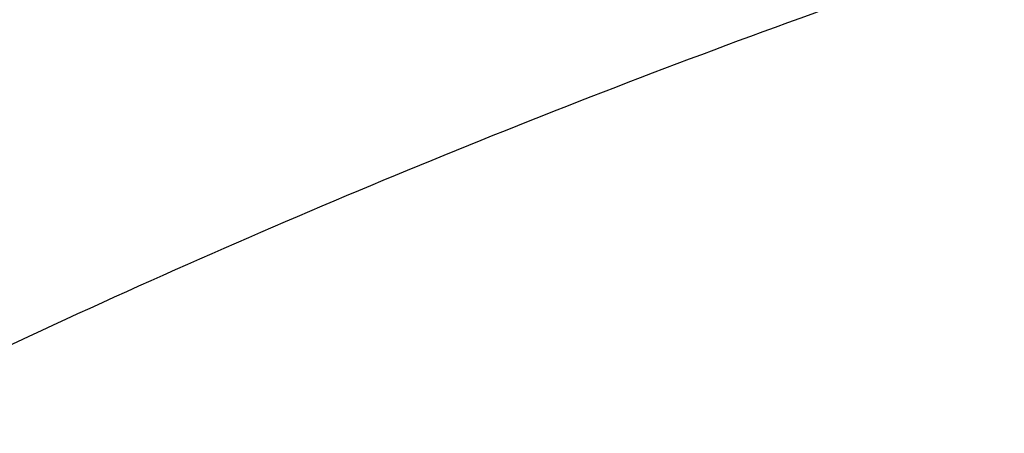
# Model space of a CAD drawing. Header units: centimetres. Extents: x -4 to 4, y -21.1 to 0.5.
# Tile 477 of 656: x -0.4855 to -0.3641, y -18.0643 to -18.0134. Entities that reach past the tile are written whole.
import ezdxf

# ---------------------------------------------------------------- set-up
doc = ezdxf.new("R2010")
doc.units = ezdxf.units.CM
doc.layers.add('Default', color=7, linetype='Continuous', true_color=0x000000)

msp = doc.modelspace()

# ---------------------------------------------------------------- linework, layer by layer
at = {"layer": 'Default', "extrusion": (0, 0, -1)}
for centre, end in [((0, -18.6, -0.3), 76.11792), ((0, -18.6, -0.1), 67.03484)]:
    msp.add_arc(centre, 0.975, 359.98089, end, dxfattribs=at)
at = {"layer": 'Default'}
msp.add_arc((0, -18.6, -0.1), 0.975, 113.7471, 180.01911, dxfattribs=at)
at = {"layer": 'Default', "extrusion": (-1.59595e-16, -0.173648, -0.984808)}
msp.add_arc((0, 18.85904, 3.68041), 1.13325, 180, 291.6, dxfattribs=at)
at = {"layer": 'Default', "extrusion": (0, 0.173648, 0.984808)}
for centre, radius, start, end in [((0, 18.85904, -3.99492), 1.1942, 257.49239, 307.9474), ((0, 18.85904, -3.54541), 1.155, 270, 90)]:
    msp.add_arc(centre, radius, start, end, dxfattribs=at)
at = {"layer": 'Default', "extrusion": (6.11658e-23, 0.173648, 0.984808)}
msp.add_arc((0, 18.85904, -4.02541), 1.235, 270, 90, dxfattribs=at)
at = {"layer": 'Default'}
msp.add_open_spline([(0, -17.94453, -1.25), (-0.03221, -17.94453, -1.25), (-0.09708, -17.9473, -1.24861), (-0.19466, -17.95996, -1.24231), (-0.29201, -17.98125, -1.23186), (-0.38953, -18.01169, -1.21716), (-0.48601, -18.0514, -1.19841), (-0.58167, -18.1011, -1.17559), (-0.67524, -18.16094, -1.14908), (-0.76614, -18.2314, -1.11921), (-0.85305, -18.31241, -1.08669), (-0.93487, -18.40391, -1.05236), (-1.01014, -18.50512, -1.01741), (-1.07779, -18.61526, -0.9831), (-1.13672, -18.73292, -0.95083), (-1.18641, -18.85696, -0.9218), (-1.22659, -18.98637, -0.89706), (-1.25719, -19.12045, -0.87744), (-1.27822, -19.25888, -0.86354), (-1.28962, -19.40175, -0.85586), (-1.29064, -19.50005, -0.85518), (-1.28941, -19.55, -0.85601)], degree=3, dxfattribs=at)

doc.saveas('drawing.dxf')
